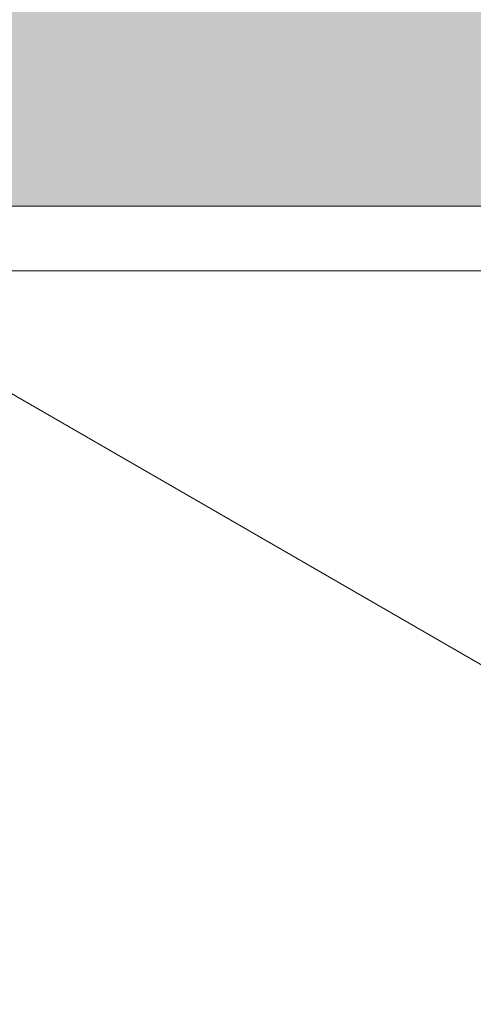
# Model space of a CAD drawing. Header units: millimetres. Extents: x -281 to 121694, y -16481 to 65128.
# Tile 820 of 1056: x 32286 to 32307, y 25640 to 25686. Entities that reach past the tile are written whole.
import ezdxf

# ---------------------------------------------------------------- set-up
doc = ezdxf.new("R2010")
doc.units = ezdxf.units.MM
for name, color, linetype, lineweight in [('A--A2__Ruwbouw', 8, 'Continuous', 5), ('A--L21__Buitenwanden', 3, 'Continuous', 5), ('A--L3__Afbouw', 2, 'Continuous', 5)]:
    doc.layers.add(name, color=color, linetype=linetype, lineweight=lineweight)

# ---------------------------------------------------------------- blocks, each defined once
blk = doc.blocks.new('NLRS_WI_kozijn_gen_cpz - NLRS_WI_kozijn bxh_3500x2620mm ongelijk_gen_cpz 2-74013926-L_80_ 12')
at = {"layer": 'A--L3__Afbouw'}
blk.add_hatch(color=256, dxfattribs=at).paths.add_polyline_path([(1723, 84.75), (22, 84.75), (22, 27.75), (-22, 27.75), (-22, 84.75), (-1723, 84.75), (-1723, -142.25), (1723, -142.25)])
blk.add_line((1723, 84.75), (1723, -142.25), dxfattribs=at)

msp = doc.modelspace()

# ---------------------------------------------------------------- hatches: boundary and pattern name
at = {"layer": 'A--A2__Ruwbouw'}
h = msp.add_hatch(dxfattribs=at)
h.set_pattern_fill('FP_438', color=256, angle=60, style=0, pattern_type=2)
h.set_pattern_definition([(150, (32532.5, 32800), (-70, -121.2436), []), (210, (32532.5, 32800), (70, -121.2436), [])])
h.paths.add_polyline_path([(32499.039, 22685), (32520, 22685), (32520, 23012), (32285, 23012), (32285, 22685)])
h.paths.add_polyline_path([(32285, 25526), (32520, 25526), (32520, 25674), (32285, 25674), (32285, 25550)])
h.paths.add_polyline_path([(32285, 29126), (32520, 29126), (32520, 29274), (32285, 29274), (32285, 29150)])
h.paths.add_polyline_path([(32520, 32726), (32520, 32874), (32285, 32874), (32285, 32726), (32499.039, 32726)])
h.paths.add_polyline_path([(32499.039, 36326), (32520, 36326), (32520, 36474), (32285, 36474), (32285, 36326)])
h.paths.add_polyline_path([(32520, 39926), (32520, 40074), (32285, 40074), (32285, 39926), (32499.039, 39926)])
h.paths.add_polyline_path([(32520, 42588), (32520, 42915), (32285, 42915), (32285, 42588), (32499.039, 42588)])

# ---------------------------------------------------------------- linework, layer by layer
at = {"layer": 'A--L21__Buitenwanden'}
msp.add_line((32532.5, 25674), (32260, 25674), dxfattribs=at)

# ---------------------------------------------------------------- block references
at = {"layer": 'A--L3__Afbouw', "rotation": 269.9999999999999}
msp.add_blockref('NLRS_WI_kozijn_gen_cpz - NLRS_WI_kozijn bxh_3500x2620mm ongelijk_gen_cpz 2-74013926-L_80_ 12', (32396.25, 27400), dxfattribs=at)

doc.saveas('drawing.dxf')
